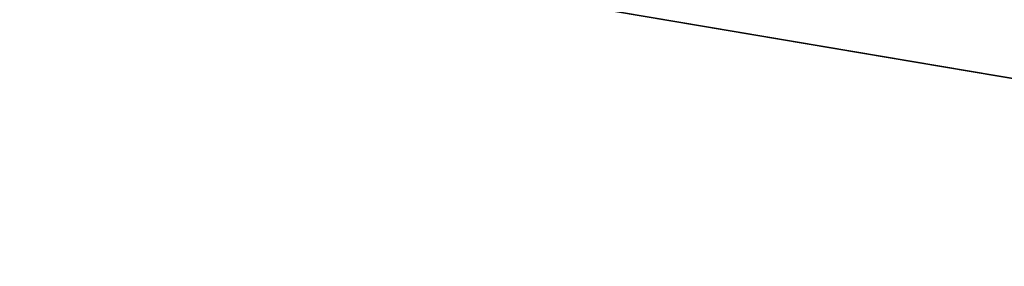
# Model space of a CAD drawing. Extents: x 0 to 80, y 0 to 80.
# Tile 485 of 656: x 9.29466 to 9.3102, y 35.41451 to 35.4184. Entities that reach past the tile are written whole.
import ezdxf

# ---------------------------------------------------------------- set-up
doc = ezdxf.new("R2010")
doc.units = 0
doc.header["$LTSCALE"] = 25.4
doc.layers.get('0').update_dxf_attribs({"color": 13, "linetype": 'CONTINUOUS'})

# ---------------------------------------------------------------- blocks, each defined once
blk = doc.blocks.new('ORBIT-I-KINKIET-20-7806-78')
at = {"color": 7}
blk.add_line((26.402742, 35.64608, 302.383881), (25.678438, 35.76836, 302.75235), dxfattribs=at)
blk.add_line((26.402742, 35.64608, 302.383881), (25.678438, 35.76836, 302.75235), dxfattribs=at)
mesh = blk.add_polyface(dxfattribs=at)
corners = [(25.935089, 35.76836, 344.928497), (25.202963, 35.64608, 344.543243), (25.935089, 35.64608, 344.928497)]
mesh.append_faces([[corners[k] for k in face] for face in [(0, 1, 2)]], dxfattribs={"color": 7})
mesh = blk.add_polyface(dxfattribs=at)
corners = [(25.935089, 35.76836, 344.928497), (25.202963, 35.76836, 344.543243), (25.202963, 35.64608, 344.543243)]
mesh.append_faces([[corners[k] for k in face] for face in [(0, 1, 2)]], dxfattribs={"color": 7})
mesh = blk.add_polyface(dxfattribs=at)
corners = [(26.402742, 35.64608, 302.383881), (25.678438, 35.76836, 302.75235), (26.402742, 35.76836, 302.383881)]
mesh.append_faces([[corners[k] for k in face] for face in [(0, 1, 2)]], dxfattribs={"color": 7})
mesh = blk.add_polyface(dxfattribs=at)
corners = [(26.402742, 35.64608, 302.383881), (25.678438, 35.64608, 302.75235), (25.678438, 35.76836, 302.75235)]
mesh.append_faces([[corners[k] for k in face] for face in [(0, 1, 2)]], dxfattribs={"color": 7})

msp = doc.modelspace()

# ---------------------------------------------------------------- block references
at = {"color": 0}
msp.add_blockref('ORBIT-I-KINKIET-20-7806-78', (-16.396614, -0.346078, -57.5), dxfattribs=at)

doc.saveas('drawing.dxf')
